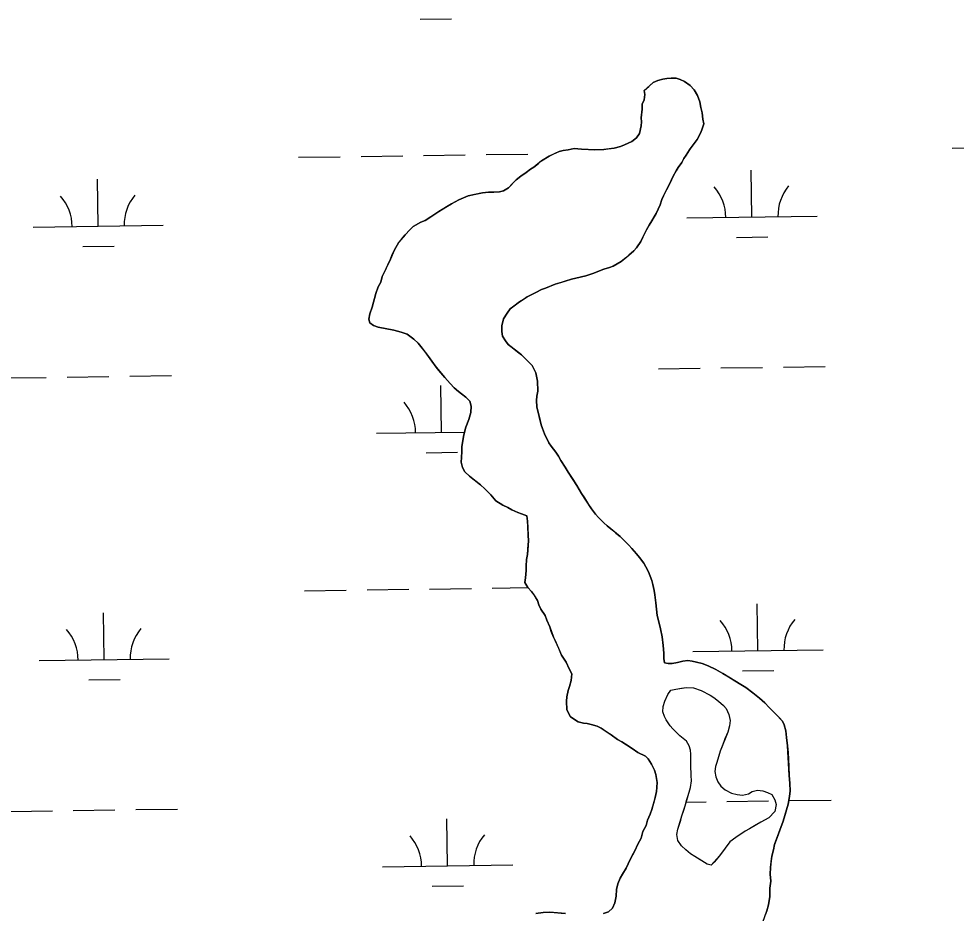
# Model space of a CAD drawing. Extents: x 3767014 to 3805179, y 361544 to 387384.
# Drawn here: x 3780033 to 3780753, y 375597 to 376283 of the extents above; entities that cross this region are included whole.
import ezdxf

# ---------------------------------------------------------------- set-up
doc = ezdxf.new("R2010")
doc.units = 0
doc.layers.add('V-TOPO-SHOR', color=7, linetype='Continuous')
doc.layers.add('V-WETL-SWMP', color=7, linetype='Continuous')

msp = doc.modelspace()

# ---------------------------------------------------------------- linework, layer by layer
at = {"layer": 'V-TOPO-SHOR'}
for points in [[(3780342.153, 376031.458), (3780339.988, 376033.901), (3780336.725, 376037.01), (3780331.569, 376040.803), (3780326.997, 376042.513), (3780321.302, 376043.933), (3780314.65, 376045.219), (3780309.266, 376046.312), (3780305.795, 376047.517), (3780302.981, 376049.499), (3780302.104, 376052.544), (3780303.001, 376056.501), (3780304.723, 376061.551), (3780305.776, 376065.344), (3780307.544, 376072.144), (3780309.428, 376077.35), (3780311.269, 376080.803), (3780312.492, 376085.071), (3780315.361, 376091.362), (3780316.706, 376094.195), (3780318.726, 376098.44), (3780319.913, 376101.274), (3780321.601, 376105.053), (3780325.269, 376111.484), (3780327.239, 376113.821), (3780330.031, 376117.091), (3780333.633, 376120.978), (3780336.242, 376123.458), (3780342.061, 376126.811), (3780345.278, 376128.161), (3780349.646, 376130.913), (3780352.401, 376132.752), (3780355.803, 376135.052), (3780362.432, 376139.021), (3780365.662, 376140.85), (3780371.152, 376143.891), (3780374.697, 376145.55), (3780378.396, 376147.047), (3780384.321, 376148.327), (3780389.279, 376149.314), (3780393.91, 376149.833), (3780398.208, 376149.88), (3780402.358, 376150.25), (3780405.559, 376150.965), (3780409.438, 376153.253), (3780412.547, 376156.515), (3780415.33, 376159.468), (3780418.744, 376162.245), (3780422.952, 376165.002), (3780426.201, 376167.466), (3780428.785, 376168.992), (3780432.363, 376171.924), (3780434.802, 376173.931), (3780440.629, 376177.601), (3780443.686, 376178.955), (3780448.358, 376181.062), (3780451.405, 376181.939), (3780455.079, 376182.482), (3780459.722, 376183.477), (3780465.436, 376182.852), (3780470.681, 376182.558), (3780475.768, 376182.269), (3780482.625, 376182.73), (3780485.82, 376183.125), (3780490.606, 376183.639), (3780495.417, 376184.945), (3780498.472, 376186.142), (3780503.955, 376188.865), (3780507.525, 376191.481), (3780509.841, 376194.921), (3780511.264, 376200.774), (3780511.342, 376203.797), (3780511.264, 376206.984), (3780512.069, 376213.488), (3780512.014, 376217.47), (3780513.525, 376220.616), (3780514.113, 376224.898), (3780513.556, 376227.937), (3780516.978, 376231.032), (3780520.396, 376233.968), (3780523.937, 376235.47), (3780527.783, 376236.485), (3780530.827, 376237.202), (3780534.335, 376237.432), (3780538.152, 376237.331), (3780541.155, 376236.459), (3780544.454, 376234.784), (3780548.831, 376231.644), (3780551.929, 376228.382), (3780554.524, 376224.017), (3780556.15, 376219.2), (3780556.994, 376214.879), (3780558.006, 376210.875), (3780558.516, 376205.927), (3780559.22, 376202.407), (3780558.006, 376198.458), (3780556.978, 376195.62), (3780554.293, 376190.276), (3780550.172, 376184.81), (3780548.358, 376182.312), (3780545.863, 376178.236)], [(3780545.863, 376178.236), (3780544.049, 376175.736), (3780542.38, 376172.754), (3780539.733, 376168.842), (3780538.073, 376166.18), (3780535.902, 376162.256), (3780534.556, 376159.425), (3780532.373, 376155.024), (3780530.696, 376151.725), (3780528.351, 376147.168), (3780527.159, 376144.176), (3780525.78, 376140.072), (3780522.749, 376133.623), (3780521.088, 376130.958), (3780519.415, 376127.819), (3780517.263, 376124.532), (3780515.26, 376120.923), (3780512.571, 376115.42), (3780510.889, 376111.961), (3780507.744, 376107.267), (3780505.612, 376104.774), (3780501.866, 376101.528), (3780499.427, 376099.521), (3780495.849, 376096.589), (3780489.709, 376093.085), (3780486.817, 376092.044), (3780482.486, 376090.723), (3780477.982, 376088.929), (3780474.929, 376087.735), (3780468.826, 376085.665), (3780461.139, 376083.95), (3780457.775, 376083.082), (3780452.8, 376081.46), (3780449.753, 376080.584), (3780445.102, 376079.271), (3780442.046, 376078.075), (3780437.702, 376076.277), (3780434.651, 376075.24), (3780430.454, 376072.961), (3780423.677, 376069.473), (3780420.765, 376067.638), (3780417.853, 376065.803), (3780413.468, 376062.416), (3780410.705, 376060.257), (3780408.238, 376057.138), (3780405.573, 376052.589), (3780404.166, 376047.371), (3780404.215, 376043.072), (3780404.758, 376039.398), (3780407.05, 376035.677), (3780409.206, 376032.916), (3780412.172, 376030.61), (3780416.231, 376027.483), (3780419.35, 376025.013), (3780423.546, 376021.085), (3780427.577, 376016.844), (3780430.46, 376011.357), (3780431.564, 376004.801), (3780431.847, 375997.154), (3780431.112, 375993.353), (3780430.866, 375990.017), (3780431.063, 375985.235), (3780432.787, 375978.028), (3780434.364, 375971.302), (3780435.564, 375968.404), (3780437.053, 375964.388), (3780440.381, 375957.615), (3780442.22, 375954.863), (3780445.603, 375950.318), (3780447.754, 375947.238), (3780449.581, 375944.009), (3780452.949, 375938.827), (3780455.237, 375934.948), (3780459.218, 375928.796), (3780461.823, 375924.909), (3780465.328, 375918.769), (3780467.623, 375915.21), (3780470.837, 375910.192), (3780472.981, 375906.952), (3780476.221, 375902.891), (3780478.541, 375900.284), (3780482.576, 375896.2), (3780485.218, 375893.744), (3780489.113, 375890.459), (3780491.763, 375888.323), (3780495.036, 375885.532), (3780498.608, 375882.097), (3780501.71, 375878.993), (3780504.037, 375876.545), (3780507.592, 375872.476), (3780509.904, 375869.549), (3780513.134, 375865.169), (3780514.815, 375862.418), (3780516.786, 375858.548), (3780519.321, 375851.957), (3780520.196, 375848.75), (3780521.189, 375844.109), (3780521.584, 375840.914), (3780522.543, 375834.842), (3780523.053, 375829.894), (3780523.407, 375825.11)], [(3780511.207, 375654.141), (3780512.612, 375659.199), (3780514.961, 375663.914), (3780516.177, 375667.862), (3780518.209, 375672.585), (3780519.415, 375676.216), (3780521.166, 375682.379), (3780522.041, 375685.381), (3780522.954, 375689.975), (3780523.196, 375693.151), (3780523.448, 375696.807), (3780522.493, 375703.039), (3780521.461, 375706.248), (3780519.194, 375710.924), (3780516.593, 375714.97), (3780514.418, 375717.094), (3780508.762, 375719.947), (3780504.225, 375723.089), (3780501.25, 375724.916), (3780496.396, 375728.065), (3780493.101, 375729.9), (3780488.255, 375733.368), (3780484.968, 375735.522), (3780480.428, 375738.504), (3780477.442, 375740.013), (3780472.86, 375741.404), (3780469.856, 375742.119), (3780466.841, 375742.514), (3780462.725, 375743.417), (3780456.937, 375747.386), (3780454.205, 375752.551), (3780453.904, 375759.404), (3780454.15, 375762.74), (3780455.067, 375767.491), (3780456.099, 375770.49), (3780457.492, 375775.069), (3780457.94, 375780.152), (3780455.974, 375784.183), (3780453.715, 375789.176), (3780450.035, 375794.683), (3780447.936, 375799.672), (3780445.229, 375805.789), (3780443.867, 375808.531), (3780442.226, 375812.871), (3780441.04, 375816.244), (3780438.786, 375821.397), (3780437.442, 375824.934), (3780434.229, 375829.949), (3780432.719, 375833.173), (3780431.534, 375836.546), (3780428.941, 375840.91), (3780427.091, 375843.345), (3780424.306, 375846.442), (3780422.023, 375850.48), (3780422.43, 375853.972), (3780422.893, 375859.533), (3780422.819, 375862.877), (3780423.108, 375867.962), (3780423.847, 375871.923), (3780424.114, 375876.056), (3780424.597, 375882.411), (3780424.548, 375886.71), (3780424.087, 375893.566), (3780423.868, 375897.392), (3780423.333, 375901.386), (3780419.397, 375903.079), (3780416.559, 375904.107), (3780411.994, 375906.135), (3780408.854, 375907.806), (3780405.08, 375909.655), (3780399.597, 375913.139), (3780395.89, 375917.532), (3780391.073, 375922.113), (3780387.971, 375925.218), (3780384.536, 375927.854), (3780379.389, 375931.964), (3780375.816, 375935.401), (3780374.149, 375938.626), (3780372.977, 375942.636), (3780373.231, 375946.29), (3780373.501, 375950.583), (3780373.444, 375954.564), (3780374.007, 375957.892), (3780375.113, 375963.753), (3780376.696, 375969.602), (3780378.916, 375975.433), (3780380.327, 375980.809), (3780380.768, 375985.575), (3780379.754, 375989.421), (3780376.494, 375992.689), (3780373.374, 375995.157), (3780370.874, 375996.972), (3780367.603, 375999.761), (3780364.662, 376003.022), (3780360.486, 376007.744), (3780356.003, 376012.954), (3780353.843, 376015.557), (3780350.619, 376020.256), (3780348.006, 376023.825), (3780345.386, 376027.235), (3780342.153, 376031.458)], [(3780523.407, 375825.11), (3780524.419, 375821.104), (3780526.163, 375814.692), (3780527.28, 375808.613), (3780528.226, 375802.062), (3780528.547, 375796.006), (3780528.605, 375792.024), (3780529, 375788.83), (3780532.006, 375788.117), (3780535.031, 375788.197), (3780539.189, 375788.887), (3780543.195, 375789.899), (3780547.033, 375790.595), (3780550.361, 375790.032), (3780553.684, 375789.309), (3780558.114, 375788.24), (3780562.687, 375786.532), (3780568.659, 375783.513), (3780573.994, 375780.509), (3780578.381, 375777.848), (3780583.086, 375775.022), (3780587.788, 375772.196), (3780591.544, 375769.711), (3780596.854, 375765.755), (3780602.161, 375761.636), (3780606.048, 375758.036), (3780609.458, 375754.446), (3780612.251, 375751.669), (3780614.424, 375749.543), (3780617.369, 375746.442), (3780619.696, 375743.995), (3780621.058, 375741.252), (3780622.211, 375736.608), (3780622.712, 375731.34), (3780623.667, 375725.108), (3780624, 375719.529), (3780624.203, 375715.067), (3780624.517, 375708.691), (3780624.834, 375702.476), (3780625.307, 375696.094), (3780625.481, 375690.519), (3780625.209, 375686.069), (3780623.943, 375680.212), (3780622.192, 375674.049), (3780620.267, 375667.252), (3780619.239, 375664.416), (3780617.701, 375660.315), (3780615.645, 375654.638), (3780613.597, 375649.279), (3780612.696, 375645.162), (3780611.459, 375640.419), (3780611.047, 375636.768), (3780610.435, 375631.531), (3780610.308, 375626.599), (3780610.645, 375621.178), (3780610.027, 375615.782), (3780609.865, 375609.419), (3780608.907, 375603.078), (3780607.674, 375598.493), (3780606.47, 375595.021)], [(3780561.823, 375634.124), (3780555.763, 375637.976), (3780552.47, 375639.995), (3780549.183, 375642.193), (3780545.386, 375645.107), (3780542.126, 375648.359), (3780539.236, 375652.306), (3780538.652, 375657.073), (3780539.461, 375661.1), (3780541.573, 375667.909), (3780542.537, 375671.229), (3780544.063, 375675.766), (3780545.023, 375678.909), (3780546.381, 375683.804), (3780547.344, 375686.948), (3780549.085, 375693.063), (3780549.918, 375698.144), (3780549.5, 375702.379), (3780549.347, 375710.129), (3780549.433, 375713.469), (3780549.388, 375718.577), (3780549.117, 375721.751), (3780548.149, 375725.12), (3780546.123, 375728.516), (3780543.541, 375730.695), (3780540.95, 375732.698), (3780535.453, 375737.943), (3780533.583, 375740.456), (3780530.53, 375744.935), (3780529.014, 375747.614), (3780527.869, 375750.987), (3780527.978, 375755.208), (3780529.313, 375759.222), (3780531.56, 375764.444), (3780534.108, 375767.723), (3780537.825, 375768.507), (3780542.244, 375769.273), (3780545.781, 375769.888), (3780551.405, 375769.566), (3780557.16, 375767.481), (3780564.281, 375763.778), (3780567.054, 375762.124), (3780570.681, 375759.39), (3780574.463, 375755.949), (3780576.516, 375753.608), (3780578.512, 375749.156), (3780579.45, 375744.556), (3780578.99, 375740.343), (3780577.638, 375735.627), (3780575.565, 375730.398), (3780573.675, 375725.344), (3780571.979, 375720.985), (3780570.828, 375717.32), (3780569.29, 375712.255), (3780568.154, 375709.115), (3780567.707, 375705.433), (3780568.653, 375701.183), (3780569.962, 375697.278), (3780572.344, 375694.048), (3780575.612, 375691.146), (3780580.655, 375688.729), (3780585.025, 375687.56), (3780589.062, 375687.105), (3780593.489, 375688.224), (3780596.531, 375690.081), (3780600.428, 375691.038), (3780604.639, 375690.577), (3780608.124, 375689.256), (3780611.426, 375687.587), (3780613.785, 375683.476), (3780614.754, 375680.107), (3780613.734, 375674.678), (3780609.21, 375669.865), (3780603.14, 375666.502), (3780598.312, 375663.633), (3780594.38, 375661.272), (3780591.169, 375659.593), (3780588.66, 375657.899), (3780583.827, 375654.677), (3780579.164, 375651.278), (3780575.694, 375646.438), (3780571.32, 375640.567), (3780567.146, 375635.746), (3780564.971, 375633.337), (3780561.823, 375634.124)], [(3780482.344, 375596.465), (3780486.035, 375597.643), (3780489.291, 375600.424), (3780490.987, 375604.52), (3780491.919, 375609.748), (3780492.204, 375614.676), (3780493.273, 375619.106), (3780494.974, 375623.359), (3780496.965, 375626.493), (3780499.63, 375631.039), (3780502.829, 375637.802), (3780504.338, 375640.788), (3780506.345, 375644.556), (3780508.538, 375649.434), (3780511.207, 375654.141)], [(3780430.448, 375596.367), (3780435.877, 375597.022), (3780440.819, 375597.372), (3780444.315, 375597.124), (3780449.716, 375596.668), (3780453.054, 375596.422)]]:
    msp.add_lwpolyline(points, dxfattribs=at)
at = {"layer": 'V-WETL-SWMP'}
for p, q in [((3780341.612, 376282.615), (3780365.609, 376282.949)), ((3780344.221, 376178.002), (3780376.218, 376178.446)), ((3780392.216, 376178.668), (3780424.213, 376179.113)), ((3780750.09, 376183.64), (3780782.087, 376184.084)), ((3780248.23, 376176.668), (3780280.227, 376177.113)), ((3780296.226, 376177.335), (3780328.222, 376177.779)), ((3780596.217, 376130.755), (3780595.717, 376166.752)), ((3780094.358, 376123.784), (3780093.858, 376159.78)), ((3780546.222, 376130.061), (3780646.213, 376131.45)), ((3780044.363, 376123.089), (3780144.353, 376124.478)), ((3780584.433, 376115.159), (3780608.431, 376115.492)), ((3780082.573, 376108.188), (3780106.571, 376108.521)), ((3780524.42, 376014.315), (3780556.417, 376014.759)), ((3780572.415, 376014.982), (3780604.412, 376015.426)), ((3780620.411, 376015.648), (3780652.407, 376016.093)), ((3780022.56, 376007.343), (3780054.557, 376007.788)), ((3780070.556, 376008.01), (3780102.553, 376008.455)), ((3780118.551, 376008.677), (3780150.548, 376009.121)), ((3780358.017, 375965.569), (3780357.517, 376001.565)), ((3780308.022, 375964.874), (3780375.671, 375965.814)), ((3780346.232, 375949.973), (3780370.23, 375950.306)), ((3780252.851, 375844.025), (3780284.848, 375844.47)), ((3780300.846, 375844.692), (3780332.843, 375845.137)), ((3780348.842, 375845.359), (3780380.839, 375845.803)), ((3780396.837, 375846.025), (3780424.338, 375846.407)), ((3780600.838, 375798.112), (3780600.338, 375834.109)), ((3780098.979, 375791.141), (3780098.479, 375827.137)), ((3780550.843, 375797.418), (3780650.833, 375798.807)), ((3780048.984, 375790.446), (3780148.974, 375791.835)), ((3780589.054, 375782.516), (3780613.051, 375782.85)), ((3780087.194, 375775.545), (3780111.192, 375775.878)), ((3780545.883, 375681.906), (3780561.037, 375682.116)), ((3780577.036, 375682.339), (3780609.033, 375682.783)), ((3780625.031, 375683.005), (3780657.028, 375683.45)), ((3780027.181, 375674.7), (3780059.178, 375675.145)), ((3780075.177, 375675.367), (3780107.173, 375675.812)), ((3780123.172, 375676.034), (3780155.169, 375676.478)), ((3780362.638, 375632.926), (3780362.138, 375668.922)), ((3780312.643, 375632.231), (3780412.633, 375633.62)), ((3780350.853, 375617.33), (3780374.851, 375617.663))]:
    msp.add_line(p, q, dxfattribs=at)
for points in [[(3780521.585, 375840.915), (3780521.189, 375844.109), (3780520.195, 375848.75), (3780519.322, 375851.957), (3780516.785, 375858.548), (3780514.816, 375862.419), (3780513.135, 375865.169), (3780509.905, 375869.55), (3780507.593, 375872.475), (3780504.036, 375876.546), (3780501.711, 375878.993), (3780495.035, 375885.532), (3780485.218, 375893.744), (3780482.575, 375896.2), (3780478.541, 375900.283), (3780476.22, 375902.89), (3780472.982, 375906.953), (3780465.327, 375918.77), (3780461.824, 375924.909), (3780455.237, 375934.948), (3780452.949, 375938.827), (3780449.58, 375944.008), (3780447.753, 375947.239), (3780445.604, 375950.319), (3780442.219, 375954.863), (3780440.38, 375957.616), (3780437.052, 375964.388), (3780435.563, 375968.405), (3780434.364, 375971.302), (3780431.062, 375985.235), (3780430.866, 375990.016), (3780431.111, 375993.353), (3780431.846, 375997.154), (3780431.565, 376004.802), (3780430.46, 376011.357), (3780427.577, 376016.843), (3780423.547, 376021.086), (3780419.351, 376025.014), (3780409.207, 376032.916), (3780407.049, 376035.678), (3780404.757, 376039.398), (3780404.215, 376043.073), (3780404.167, 376047.372), (3780405.574, 376052.589), (3780408.238, 376057.137), (3780410.706, 376060.257), (3780417.853, 376065.804), (3780423.678, 376069.474), (3780430.454, 376072.961), (3780434.651, 376075.241), (3780437.702, 376076.277), (3780445.102, 376079.27), (3780452.799, 376081.46), (3780457.775, 376083.083), (3780461.14, 376083.951), (3780468.825, 376085.664), (3780474.928, 376087.735), (3780482.486, 376090.724), (3780486.818, 376092.045), (3780489.71, 376093.085), (3780495.849, 376096.589), (3780501.866, 376101.528), (3780505.611, 376104.774), (3780507.744, 376107.266), (3780510.89, 376111.961), (3780515.259, 376120.922), (3780517.262, 376124.531), (3780519.416, 376127.819), (3780521.089, 376130.959), (3780522.749, 376133.623), (3780525.78, 376140.071), (3780527.159, 376144.175), (3780528.351, 376147.169), (3780532.373, 376155.024), (3780535.902, 376162.256), (3780538.072, 376166.18), (3780539.733, 376168.843), (3780542.38, 376172.754), (3780544.049, 376175.736), (3780545.864, 376178.236), (3780548.357, 376182.311), (3780554.292, 376190.276), (3780556.977, 376195.62), (3780558.005, 376198.458), (3780559.221, 376202.407), (3780558.516, 376205.927), (3780558.006, 376210.875), (3780556.995, 376214.88), (3780556.151, 376219.2), (3780554.524, 376224.017), (3780551.93, 376228.382), (3780548.83, 376231.645), (3780544.454, 376234.783), (3780541.154, 376236.459), (3780538.152, 376237.332), (3780534.334, 376237.431), (3780530.826, 376237.203), (3780527.784, 376236.485), (3780523.937, 376235.47), (3780520.396, 376233.969), (3780513.555, 376227.937)], [(3780513.555, 376227.937), (3780514.114, 376224.898), (3780513.526, 376220.615), (3780512.013, 376217.47), (3780512.069, 376213.489), (3780511.265, 376206.984), (3780511.342, 376203.798), (3780511.265, 376200.775), (3780509.841, 376194.922), (3780507.524, 376191.48), (3780503.954, 376188.866), (3780498.472, 376186.141), (3780495.417, 376184.946), (3780490.607, 376183.638), (3780482.625, 376182.729), (3780475.768, 376182.268), (3780465.436, 376182.853), (3780459.722, 376183.477), (3780455.08, 376182.482), (3780451.405, 376181.94), (3780448.358, 376181.063), (3780440.628, 376177.601), (3780434.803, 376173.931), (3780428.786, 376168.992), (3780426.2, 376167.466), (3780422.953, 376165.003), (3780418.743, 376162.246), (3780415.329, 376159.468), (3780409.438, 376153.253), (3780405.559, 376150.965), (3780402.357, 376150.251), (3780398.208, 376149.88), (3780393.909, 376149.832), (3780389.28, 376149.314), (3780378.397, 376147.047), (3780374.697, 376145.551), (3780371.152, 376143.891), (3780365.662, 376140.849), (3780355.803, 376135.053), (3780349.647, 376130.914), (3780345.278, 376128.161), (3780342.06, 376126.811), (3780336.243, 376123.459), (3780333.632, 376120.979), (3780330.03, 376117.092), (3780325.27, 376111.484), (3780321.602, 376105.052), (3780318.726, 376098.44), (3780312.492, 376085.07), (3780311.268, 376080.803), (3780309.428, 376077.349), (3780307.543, 376072.144), (3780304.724, 376061.551), (3780303.002, 376056.502), (3780302.104, 376052.545), (3780302.981, 376049.498), (3780305.795, 376047.516), (3780309.266, 376046.312), (3780321.303, 376043.933), (3780326.997, 376042.513), (3780331.569, 376040.804), (3780336.725, 376037.01), (3780339.988, 376033.901), (3780342.153, 376031.458), (3780348.006, 376023.826), (3780350.62, 376020.256), (3780353.842, 376015.557), (3780360.486, 376007.745), (3780364.662, 376003.022), (3780367.603, 375999.762), (3780370.874, 375996.972), (3780373.374, 375995.157), (3780376.494, 375992.689), (3780379.753, 375989.421), (3780380.768, 375985.574), (3780380.328, 375980.81), (3780378.916, 375975.434), (3780376.696, 375969.602), (3780375.113, 375963.753), (3780373.444, 375954.563), (3780373.501, 375950.582), (3780372.978, 375942.636), (3780374.148, 375938.627), (3780375.816, 375935.4), (3780379.389, 375931.965), (3780387.971, 375925.218), (3780391.074, 375922.114), (3780395.891, 375917.532), (3780399.598, 375913.139), (3780405.08, 375909.655), (3780408.853, 375907.807), (3780411.994, 375906.134), (3780416.558, 375904.107), (3780419.397, 375903.079), (3780423.333, 375901.386), (3780423.867, 375897.392), (3780424.547, 375886.709), (3780424.596, 375882.41), (3780423.848, 375871.923), (3780423.109, 375867.963), (3780422.819, 375862.876)], [(3780422.819, 375862.876), (3780422.893, 375859.532), (3780422.431, 375853.972), (3780422.023, 375850.481), (3780424.307, 375846.442), (3780427.092, 375843.346), (3780428.94, 375840.911), (3780431.534, 375836.546), (3780432.72, 375833.173), (3780434.229, 375829.95), (3780437.443, 375824.933), (3780438.785, 375821.396), (3780441.04, 375816.244), (3780443.866, 375808.531), (3780445.228, 375805.79), (3780450.036, 375794.682), (3780453.715, 375789.175), (3780455.974, 375784.183), (3780457.94, 375780.152), (3780457.491, 375775.07), (3780456.099, 375770.49), (3780455.067, 375767.492), (3780454.149, 375762.74), (3780453.904, 375759.403), (3780454.205, 375752.551), (3780456.937, 375747.387), (3780462.725, 375743.417), (3780466.841, 375742.515), (3780469.855, 375742.119), (3780472.861, 375741.405), (3780477.442, 375740.014), (3780480.427, 375738.505), (3780488.254, 375733.368), (3780493.1, 375729.901), (3780496.395, 375728.065), (3780504.226, 375723.088), (3780508.762, 375719.947), (3780514.419, 375717.095), (3780516.593, 375714.97), (3780519.195, 375710.923), (3780521.462, 375706.249), (3780522.494, 375703.039), (3780523.448, 375696.806), (3780522.954, 375689.974), (3780522.04, 375685.381), (3780519.416, 375676.216), (3780518.209, 375672.586), (3780516.177, 375667.862), (3780514.961, 375663.914), (3780512.611, 375659.199), (3780511.207, 375654.141), (3780508.539, 375649.434), (3780506.344, 375644.556), (3780502.828, 375637.802), (3780499.629, 375631.039), (3780496.965, 375626.492), (3780494.975, 375623.359), (3780493.273, 375619.105), (3780492.204, 375614.675), (3780491.918, 375609.748), (3780490.988, 375604.519), (3780489.291, 375600.424), (3780486.035, 375597.642), (3780482.344, 375596.464)], [(3780604.74, 375589.653), (3780607.673, 375598.492), (3780608.906, 375603.077), (3780609.865, 375609.419), (3780610.028, 375615.782), (3780610.645, 375621.179), (3780610.307, 375626.6), (3780610.434, 375631.531), (3780611.458, 375640.419), (3780612.695, 375645.163), (3780613.596, 375649.278), (3780620.267, 375667.253), (3780623.943, 375680.212), (3780625.208, 375686.069), (3780625.482, 375690.519), (3780625.307, 375696.095), (3780624.835, 375702.475), (3780623.666, 375725.109), (3780622.712, 375731.341), (3780622.211, 375736.607), (3780621.057, 375741.253), (3780619.695, 375743.995), (3780614.425, 375749.542), (3780609.458, 375754.446), (3780606.048, 375758.035), (3780602.161, 375761.637), (3780596.855, 375765.754), (3780591.544, 375769.711), (3780587.788, 375772.195), (3780573.994, 375780.509), (3780568.659, 375783.512), (3780562.687, 375786.531), (3780558.115, 375788.24), (3780550.361, 375790.032), (3780547.033, 375790.595), (3780543.194, 375789.898), (3780539.189, 375788.886), (3780535.032, 375788.197), (3780532.006, 375788.116), (3780529, 375788.83), (3780528.604, 375792.024), (3780528.547, 375796.005), (3780528.226, 375802.062), (3780527.28, 375808.613), (3780526.163, 375814.691), (3780523.407, 375825.109), (3780523.052, 375829.893), (3780522.543, 375834.841), (3780521.585, 375840.915)], [(3780453.053, 375596.422), (3780440.82, 375597.373), (3780435.877, 375597.023), (3780430.448, 375596.366)]]:
    msp.add_lwpolyline(points, dxfattribs=at)
msp.add_lwpolyline([(3780564.972, 375633.338), (3780561.824, 375634.123), (3780552.471, 375639.996), (3780549.183, 375642.193), (3780545.386, 375645.107), (3780542.125, 375648.359), (3780539.235, 375652.305), (3780538.653, 375657.073), (3780539.461, 375661.1), (3780542.538, 375671.229), (3780545.024, 375678.91), (3780549.084, 375693.062), (3780549.919, 375698.145), (3780549.5, 375702.38), (3780549.347, 375710.128), (3780549.433, 375713.47), (3780549.388, 375718.576), (3780549.118, 375721.751), (3780548.149, 375725.12), (3780546.124, 375728.516), (3780543.54, 375730.695), (3780540.951, 375732.697), (3780535.454, 375737.943), (3780533.583, 375740.455), (3780530.53, 375744.934), (3780529.015, 375747.613), (3780527.869, 375750.987), (3780527.978, 375755.208), (3780529.313, 375759.222), (3780531.56, 375764.445), (3780534.108, 375767.723), (3780537.825, 375768.508), (3780545.781, 375769.887), (3780551.405, 375769.566), (3780557.159, 375767.482), (3780564.28, 375763.779), (3780567.054, 375762.123), (3780570.68, 375759.39), (3780574.463, 375755.948), (3780576.515, 375753.608), (3780578.513, 375749.156), (3780579.451, 375744.556), (3780578.99, 375740.343), (3780577.637, 375735.626), (3780571.98, 375720.986), (3780569.291, 375712.255), (3780568.154, 375709.116), (3780567.707, 375705.432), (3780568.654, 375701.183), (3780569.962, 375697.277), (3780572.343, 375694.048), (3780575.612, 375691.147), (3780580.654, 375688.73), (3780585.024, 375687.561), (3780589.061, 375687.105), (3780593.49, 375688.223), (3780596.53, 375690.081), (3780600.427, 375691.037), (3780604.639, 375690.577), (3780608.125, 375689.255), (3780611.426, 375687.586), (3780613.785, 375683.477), (3780614.754, 375680.108), (3780613.734, 375674.678), (3780609.21, 375669.866), (3780603.14, 375666.502), (3780594.38, 375661.271), (3780591.169, 375659.593), (3780583.826, 375654.678), (3780579.163, 375651.278), (3780571.319, 375640.567)], close=True, dxfattribs=at)
for centre, start, end in [((3780540.973, 376130.463), 0.024037, 41.567695), ((3780651.448, 376131.997), 140.024034, 181.567693), ((3780039.114, 376123.491), 0.024037, 41.567695), ((3780149.589, 376125.026), 140.024034, 181.567693), ((3780302.773, 375965.276), 0.024037, 41.567695), ((3780545.594, 375797.82), 0.024037, 41.567695), ((3780656.069, 375799.354), 140.024034, 181.567693), ((3780043.735, 375790.848), 0.024037, 41.567695), ((3780154.21, 375792.383), 140.024034, 181.567693), ((3780307.394, 375632.633), 0.024037, 41.567695), ((3780417.869, 375634.168), 140.024034, 181.567693)]:
    msp.add_arc(centre, 35.246, start, end, dxfattribs=at)

doc.saveas('drawing.dxf')
